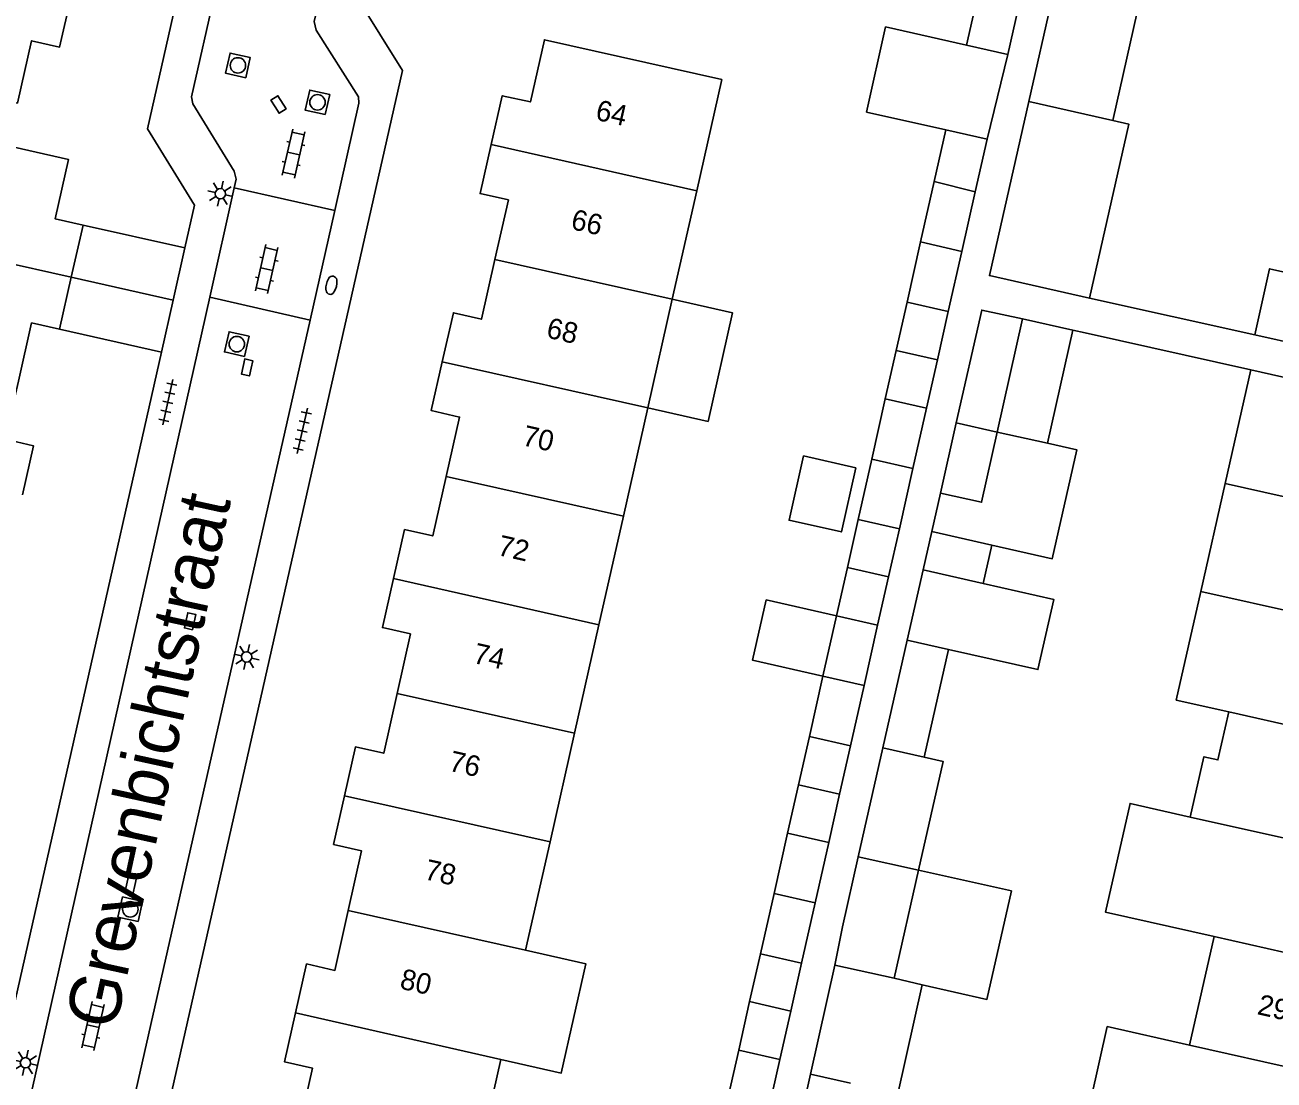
# Model space of a CAD drawing. Extents: x 128000 to 131008, y 398996 to 402500.
# Drawn here: x 128918.6 to 128979.2, y 399184.1 to 399235.3 of the extents above; entities that cross this region are included whole.
import ezdxf

# ---------------------------------------------------------------- set-up
doc = ezdxf.new("R2010")
doc.units = 0
for name, color, linetype in [('gg-afsc-muur', 7, 'Continuous'), ('gg-anno-huisnummerreeks BGT', 7, 'Continuous'), ('gg-anno-openbare ruimte label', 7, 'Continuous'), ('gg-bbg-bijgebouw', 7, 'Continuous'), ('gg-bbg-gedigitaliseerde bebouwing', 7, 'Continuous'), ('gg-bbg-gedigitaliseerde bijgebouw', 7, 'Continuous'), ('gg-bbg-hoofdgebouw', 7, 'Continuous'), ('gg-bbg-luifel en loopbrug', 7, 'Continuous'), ('gg-bbg-tussenscheiding', 7, 'Continuous'), ('gg-knt-verharding', 7, 'Continuous'), ('gt-symb-brandkraan', 7, 'Continuous'), ('gt-symb-klinker verharding', 7, 'Continuous'), ('gt-symb-kolk', 7, 'Continuous'), ('gt-symb-lichtmast', 7, 'Continuous'), ('gt-symb-rioolschacht', 7, 'Continuous'), ('gt-symb-tegel verharding', 7, 'Continuous')]:
    doc.layers.add(name, color=color, linetype=linetype)

# ---------------------------------------------------------------- blocks, each defined once
blk = doc.blocks.new('gt0-TEG1')
at = {"layer": 'gt-symb-tegel verharding'}
for p, q in [((-1.125, 0), (1.125, 0)), ((-0.9, -0.25), (-0.9, 0.25)), ((-0.45, -0.25), (-0.45, 0.25)), ((0, -0.25), (0, 0.25)), ((0.45, -0.25), (0.45, 0.25)), ((0.9, -0.25), (0.9, 0.25))]:
    blk.add_line(p, q, dxfattribs=at)
blk = doc.blocks.new('gt0-KOLK')
at = {"layer": 'gt-symb-kolk'}
blk.add_lwpolyline([(0, 0), (0.375, 0), (0.375, 0.4), (-0.375, 0.4), (-0.375, 0), (0, 0)], dxfattribs=at)
blk = doc.blocks.new('gt0-RS')
at = {"layer": 'gt-symb-rioolschacht'}
blk.add_lwpolyline([(-0.5, -0.5), (0.5, -0.5), (0.5, 0.5), (-0.5, 0.5)], close=True, dxfattribs=at)
blk.add_circle((0, 0), 0.375, dxfattribs=at)
blk = doc.blocks.new('gt0-BR')
at = {"layer": 'gt-symb-brandkraan'}
for centre, radius, start, end in [((-0.244, 0), 0.206, 107.56694, 252.43307), ((0.599, -2.664), 3, 106.89205, 107.56694), ((0, -0.691), 0.938, 73.10799, 106.89205), ((-0.599, -2.664), 3, 72.43309, 73.10799), ((0.244, 0), 0.206, 287.56695, 72.43309), ((0.599, 2.664), 3, 252.43307, 253.10797), ((0, 0.691), 0.938, 253.10797, 286.89206), ((-0.599, 2.664), 3, 286.89206, 287.56695)]:
    blk.add_arc(centre, radius, start, end, dxfattribs=at)
blk = doc.blocks.new('gt0-KL1')
at = {"layer": 'gt-symb-klinker verharding'}
for p, q in [((-1.15, 0.3), (1.15, 0.3)), ((-1, -0.3), (-1, 0.3)), ((-0.5, 0.3), (-0.5, 0.45)), ((0, -0.3), (0, 0.3)), ((0.5, 0.3), (0.5, 0.45)), ((1, -0.3), (1, 0.3)), ((-1.15, -0.3), (1.15, -0.3)), ((-0.5, -0.45), (-0.5, -0.3)), ((0.5, -0.45), (0.5, -0.3))]:
    blk.add_line(p, q, dxfattribs=at)
blk = doc.blocks.new('gt0-LMAST')
at = {"layer": 'gt-symb-lichtmast'}
for p, q in [((-0.005, 0.246), (-0.005, 0.621)), ((-0.182, 0.173), (-0.447, 0.438)), ((0.172, 0.173), (0.437, 0.438)), ((-0.255, -0.004), (-0.63, -0.004)), ((-0.182, -0.181), (-0.447, -0.446)), ((-0.005, -0.254), (-0.005, -0.629)), ((0.437, -0.446), (0.172, -0.181)), ((0.245, -0.004), (0.62, -0.004))]:
    blk.add_line(p, q, dxfattribs=at)
blk.add_circle((-0.005, -0.004), 0.25, dxfattribs=at)

msp = doc.modelspace()

# ---------------------------------------------------------------- linework, layer by layer
at = {"layer": 'gg-afsc-muur'}
for p, q in [((128978.31, 399220.234), (128970.301, 399222.029)), ((128970.091, 399220.339), (128969.481, 399220.473)), ((128978.118, 399218.541), (128970.091, 399220.339))]:
    msp.add_line(p, q, dxfattribs=at)
at = {"layer": 'gg-bbg-bijgebouw'}
for p, q in [((128967.039, 399221.01), (128965.816, 399215.517)), ((128963.056, 399212.562), (128963.824, 399215.966))]:
    msp.add_line(p, q, dxfattribs=at)
for points in [[(128970.301, 399222.029), (128965.44, 399223.118), (128967.345, 399231.561)], [(128963.824, 399215.966), (128965.061, 399221.445), (128967.039, 399221.01)], [(128965.816, 399215.517), (128965.058, 399212.11), (128963.056, 399212.562)]]:
    msp.add_lwpolyline(points, dxfattribs=at)
at = {"layer": 'gg-bbg-gedigitaliseerde bebouwing'}
for p, q in [((128952.447, 399232.634), (128951.232, 399227.239)), ((128951.232, 399227.239), (128950.045, 399221.97)), ((128950.045, 399221.97), (128948.858, 399216.702)), ((128978.118, 399218.541), (128976.874, 399213.024)), ((128948.858, 399216.702), (128947.671, 399211.434)), ((128976.874, 399213.024), (128975.692, 399207.783)), ((128947.671, 399211.434), (128946.485, 399206.166)), ((128946.485, 399206.166), (128945.298, 399200.898)), ((128945.298, 399200.898), (128944.111, 399195.63)), ((128944.111, 399195.63), (128942.925, 399190.362)), ((128975.152, 399185.759), (128976.339, 399191.027)), ((128941.731, 399185.063), (128940.516, 399179.669))]:
    msp.add_line(p, q, dxfattribs=at)
for points in [[(128975.692, 399207.783), (128974.503, 399202.508), (128977.053, 399201.933)], [(128975.186, 399196.83), (128975.845, 399199.757), (128976.528, 399199.603), (128977.053, 399201.933)], [(128976.339, 399191.027), (128971.071, 399192.214), (128972.259, 399197.49), (128975.186, 399196.83)], [(128942.925, 399190.362), (128945.852, 399189.703), (128944.658, 399184.404), (128941.731, 399185.063)], [(128969.964, 399181.376), (128971.158, 399186.661), (128975.152, 399185.759)]]:
    msp.add_lwpolyline(points, dxfattribs=at)
at = {"layer": 'gg-bbg-gedigitaliseerde bijgebouw'}
for p, q in [((128965.089, 399237.655), (128964.332, 399234.3)), ((128967.086, 399237.199), (128966.331, 399233.848)), ((128968.532, 399236.822), (128967.345, 399231.561)), ((128972.602, 399235.907), (128971.424, 399230.641)), ((128966.331, 399233.848), (128965.321, 399229.738)), ((128971.424, 399230.641), (128967.345, 399231.561)), ((128959.468, 399231.058), (128963.321, 399230.189)), ((128963.321, 399230.189), (128965.321, 399229.738)), ((128962.757, 399227.679), (128962.098, 399224.752)), ((128962.757, 399227.679), (128964.748, 399227.19)), ((128964.748, 399227.19), (128964.096, 399224.294)), ((128962.098, 399224.752), (128961.44, 399221.825)), ((128964.096, 399224.294), (128963.439, 399221.375)), ((128961.44, 399221.825), (128963.439, 399221.375)), ((128959.726, 399214.207), (128960.384, 399217.133)), ((128960.384, 399217.133), (128962.383, 399216.684)), ((128962.383, 399216.684), (128961.724, 399213.757)), ((128959.726, 399214.207), (128959.067, 399211.28)), ((128961.724, 399213.757), (128959.726, 399214.207)), ((128961.724, 399213.757), (128961.066, 399210.83)), ((128959.067, 399211.28), (128961.066, 399210.83)), ((128962.214, 399208.828), (128961.445, 399205.421)), ((128962.214, 399208.828), (128965.14, 399208.168)), ((128957.356, 399203.671), (128958.014, 399206.598)), ((128958.014, 399206.598), (128960.012, 399206.149)), ((128960.012, 399206.149), (128959.353, 399203.222)), ((128961.445, 399205.421), (128960.264, 399200.191)), ((128963.446, 399204.973), (128962.268, 399199.74)), ((128957.356, 399203.671), (128956.697, 399200.744)), ((128959.353, 399203.222), (128958.694, 399200.295)), ((128956.697, 399200.744), (128958.694, 399200.295)), ((128959.071, 399194.895), (128960.264, 399200.191)), ((128954.982, 399193.122), (128955.64, 399196.048)), ((128955.64, 399196.048), (128957.637, 399195.599)), ((128957.637, 399195.599), (128956.979, 399192.672)), ((128958.307, 399191.5), (128959.071, 399194.895)), ((128962.002, 399194.256), (128960.821, 399189.01)), ((128954.982, 399193.122), (128954.323, 399190.195)), ((128956.979, 399192.672), (128956.321, 399189.745)), ((128957.937, 399189.637), (128958.307, 399191.5)), ((128954.323, 399190.195), (128956.321, 399189.745)), ((128956.748, 399184.352), (128957.937, 399189.637)), ((128960.821, 399189.01), (128962.176, 399188.682)), ((128952.609, 399182.586), (128953.268, 399185.513)), ((128953.268, 399185.513), (128955.267, 399185.063)), ((128955.267, 399185.063), (128954.607, 399182.131)), ((128955.57, 399179.113), (128956.748, 399184.352))]:
    msp.add_line(p, q, dxfattribs=at)
for points in [[(128959.468, 399231.058), (128960.4, 399235.187), (128964.332, 399234.3)], [(128971.424, 399230.641), (128972.204, 399230.465), (128970.301, 399222.029)], [(128958.955, 399213.792), (128956.419, 399214.365), (128955.714, 399211.243), (128958.25, 399210.67), (128958.955, 399213.792)], [(128965.14, 399208.168), (128968.555, 399207.397), (128967.787, 399203.994), (128963.446, 399204.973)], [(128962.268, 399199.74), (128963.191, 399199.532), (128962.002, 399194.256)], [(128962.176, 399188.682), (128960.986, 399183.397), (128960.53, 399183.5)]]:
    msp.add_lwpolyline(points, dxfattribs=at)
at = {"layer": 'gg-bbg-hoofdgebouw'}
for p, q in [((128920.88, 399223.042), (128921.45, 399225.57)), ((128920.31, 399220.511), (128920.88, 399223.042)), ((128978.31, 399220.234), (128985.24, 399218.681)), ((128984.871, 399217.026), (128978.118, 399218.541))]:
    msp.add_line(p, q, dxfattribs=at)
for points in [[(128920.85, 399236.594), (128920.31, 399234.211), (128918.95, 399234.521), (128918.26, 399231.49), (128909.69, 399233.421), (128910.911, 399238.835)], [(128952.447, 399232.634), (128943.84, 399234.57), (128943.16, 399231.551), (128941.79, 399231.85), (128941.256, 399229.478)], [(128921.45, 399225.57), (128920.09, 399225.88), (128920.74, 399228.76), (128912.165, 399230.691)], [(128941.256, 399229.478), (128940.72, 399227.1), (128942.09, 399226.79), (128941.435, 399223.895)], [(128941.435, 399223.895), (128940.78, 399221), (128939.42, 399221.31), (128938.884, 399218.932)], [(128983.428, 399222.461), (128979.034, 399223.45), (128978.31, 399220.234)], [(128918.309, 399217.991), (128918.95, 399220.82), (128920.31, 399220.511)], [(128938.884, 399218.932), (128938.35, 399216.56), (128939.72, 399216.251), (128939.071, 399213.369)], [(128918.504, 399212.479), (128919.04, 399214.86), (128917.67, 399215.171), (128918.309, 399217.991)], [(128939.071, 399213.369), (128938.42, 399210.48), (128937.05, 399210.79), (128936.515, 399208.409)], [(128936.515, 399208.409), (128935.98, 399206.031), (128937.34, 399205.721), (128936.691, 399202.831)], [(128936.691, 399202.831), (128936.04, 399199.931), (128934.67, 399200.24), (128934.14, 399197.869)], [(128934.14, 399197.869), (128933.61, 399195.5), (128934.97, 399195.191), (128934.321, 399192.296)], [(128934.321, 399192.296), (128933.67, 399189.39), (128932.3, 399189.7), (128931.765, 399187.321)], [(128931.765, 399187.321), (128931.23, 399184.941), (128932.59, 399184.64), (128931.91, 399181.61)]]:
    msp.add_lwpolyline(points, dxfattribs=at)
at = {"layer": 'gg-bbg-luifel en loopbrug'}
for p, q in [((128962.757, 399227.679), (128963.321, 399230.189)), ((128965.321, 399229.738), (128964.748, 399227.19)), ((128921.45, 399225.57), (128926.391, 399224.457)), ((128926.391, 399224.457), (128925.82, 399221.928)), ((128925.82, 399221.928), (128920.88, 399223.042)), ((128925.82, 399221.928), (128925.25, 399219.398)), ((128961.44, 399221.825), (128960.912, 399219.48)), ((128963.439, 399221.375), (128962.909, 399219.022)), ((128969.481, 399220.473), (128967.039, 399221.01)), ((128920.31, 399220.511), (128925.25, 399219.398)), ((128968.256, 399214.974), (128969.481, 399220.473)), ((128960.912, 399219.48), (128960.384, 399217.133)), ((128960.912, 399219.48), (128962.909, 399219.022)), ((128962.909, 399219.022), (128962.383, 399216.684)), ((128965.816, 399215.517), (128968.256, 399214.974)), ((128962.635, 399210.695), (128963.056, 399212.562)), ((128959.067, 399211.28), (128958.541, 399208.94)), ((128961.066, 399210.83), (128960.539, 399208.489)), ((128962.214, 399208.828), (128962.635, 399210.695)), ((128962.635, 399210.695), (128965.561, 399210.035)), ((128965.561, 399210.035), (128965.14, 399208.168)), ((128958.541, 399208.94), (128958.014, 399206.598)), ((128960.539, 399208.489), (128958.541, 399208.94)), ((128960.539, 399208.489), (128960.012, 399206.149)), ((128956.697, 399200.744), (128956.169, 399198.398)), ((128958.694, 399200.295), (128958.166, 399197.947)), ((128956.169, 399198.398), (128955.64, 399196.048)), ((128958.166, 399197.947), (128956.169, 399198.398)), ((128958.166, 399197.947), (128957.637, 399195.599)), ((128954.323, 399190.195), (128953.799, 399187.871)), ((128956.321, 399189.745), (128955.796, 399187.413)), ((128953.799, 399187.871), (128953.268, 399185.513)), ((128953.799, 399187.871), (128955.796, 399187.413)), ((128955.796, 399187.413), (128955.267, 399185.063))]:
    msp.add_line(p, q, dxfattribs=at)
for points in [[(128950.045, 399221.97), (128952.971, 399221.309), (128951.781, 399216.041), (128948.858, 399216.702)], [(128965.561, 399210.035), (128968.488, 399209.374), (128969.679, 399214.653), (128968.256, 399214.974)], [(128957.356, 399203.671), (128953.942, 399204.443), (128954.603, 399207.369), (128958.014, 399206.598)], [(128962.002, 399194.256), (128966.501, 399193.243), (128965.315, 399187.975), (128962.176, 399188.682)]]:
    msp.add_lwpolyline(points, dxfattribs=at)
at = {"layer": 'gg-bbg-tussenscheiding'}
for p, q in [((128964.332, 399234.3), (128966.331, 399233.848)), ((128941.256, 399229.478), (128951.232, 399227.239)), ((128910.943, 399225.277), (128920.88, 399223.042)), ((128962.098, 399224.752), (128964.096, 399224.294)), ((128941.435, 399223.895), (128950.045, 399221.97)), ((128938.884, 399218.932), (128948.858, 399216.702)), ((128965.816, 399215.517), (128963.824, 399215.966)), ((128939.071, 399213.369), (128947.671, 399211.434)), ((128976.874, 399213.024), (128988.503, 399210.403)), ((128936.515, 399208.409), (128946.485, 399206.166)), ((128975.692, 399207.783), (128987.322, 399205.165)), ((128961.445, 399205.421), (128963.446, 399204.973)), ((128959.353, 399203.222), (128957.356, 399203.671)), ((128936.691, 399202.831), (128945.298, 399200.898)), ((128986.132, 399199.888), (128977.053, 399201.933)), ((128960.264, 399200.191), (128962.268, 399199.74)), ((128934.14, 399197.869), (128944.111, 399195.63)), ((128984.947, 399194.632), (128975.186, 399196.83)), ((128959.071, 399194.895), (128962.002, 399194.256)), ((128956.979, 399192.672), (128954.982, 399193.122)), ((128934.321, 399192.296), (128942.925, 399190.362)), ((128976.339, 399191.027), (128983.757, 399189.356)), ((128960.821, 399189.01), (128957.937, 399189.637)), ((128931.765, 399187.321), (128941.731, 399185.063)), ((128975.152, 399185.759), (128982.57, 399184.089)), ((128958.694, 399183.913), (128956.748, 399184.352))]:
    msp.add_line(p, q, dxfattribs=at)
at = {"layer": 'gg-knt-verharding'}
for p, q in [((128928.786, 399227.372), (128927.598, 399222.072)), ((128928.786, 399227.372), (128933.666, 399226.283)), ((128932.463, 399220.959), (128933.666, 399226.283)), ((128927.598, 399222.072), (128914.483, 399163.569)), ((128932.463, 399220.959), (128927.598, 399222.072)), ((128923.7, 399182.199), (128932.463, 399220.959))]:
    msp.add_line(p, q, dxfattribs=at)
for points in [[(128926.391, 399224.457), (128926.86, 399226.54), (128924.58, 399230.24), (128936.49, 399283.01)], [(128928.23, 399182.44), (128925.64, 399183.02), (128936.95, 399233.07), (128934.75, 399236.61), (128944.73, 399281.21)], [(128927.86, 399236.89), (128926.71, 399231.79), (128926.78, 399231.46), (128928.79, 399228.19), (128928.88, 399227.79), (128928.786, 399227.372)], [(128933.666, 399226.283), (128934.84, 399231.481), (128934.82, 399231.8), (128932.76, 399235.03), (128932.66, 399235.45), (128932.738, 399235.798)], [(128913.82, 399185.67), (128917.46, 399184.84), (128925.25, 399219.398)]]:
    msp.add_lwpolyline(points, dxfattribs=at)

# ---------------------------------------------------------------- block references
at = {"layer": 'gt-symb-brandkraan', "rotation": 77.35314650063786}
msp.add_blockref('gt0-BR', (128933.5, 399222.649), dxfattribs=at)
at = {"layer": 'gt-symb-klinker verharding'}
for p, rotation in [((128931.663, 399229.042), 77.35314650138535), ((128930.362, 399223.432), 77.28466301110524), ((128921.935, 399186.683), 77.28466301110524)]:
    msp.add_blockref('gt0-KL1', p, dxfattribs=dict(at, rotation=rotation))
at = {"layer": 'gt-symb-kolk'}
for p, rotation in [((128930.765, 399231.317), -58.407508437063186), ((128929.605, 399218.616), 77.28466301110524), ((128926.841, 399206.293), 77.28466301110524), ((128923.961, 399193.513), 77.28466301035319)]:
    msp.add_blockref('gt0-KOLK', p, dxfattribs=dict(at, rotation=rotation))
at = {"layer": 'gt-symb-lichtmast'}
for p, rotation in [((128928.109, 399227.097), 77.28466301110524), ((128929.385, 399204.609), 77.28466301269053), ((128918.651, 399184.908), 77.28466301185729)]:
    msp.add_blockref('gt0-LMAST', p, dxfattribs=dict(at, rotation=rotation))
at = {"layer": 'gt-symb-rioolschacht'}
for p, rotation in [((128928.965, 399233.321), 77.28466301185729), ((128932.826, 399231.528), 77.28466301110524), ((128928.911, 399219.791), 77.284663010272), ((128923.741, 399192.354), 77.28466301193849)]:
    msp.add_blockref('gt0-RS', p, dxfattribs=dict(at, rotation=rotation))
at = {"layer": 'gt-symb-tegel verharding'}
for p, rotation in [((128925.561, 399216.969), 77.28466301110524), ((128932.086, 399215.576), 77.28466301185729)]:
    msp.add_blockref('gt0-TEG1', p, dxfattribs=dict(at, rotation=rotation))

# ---------------------------------------------------------------- texts
at = {"layer": 'gg-anno-huisnummerreeks BGT'}
for s, rotation, p in [('64', 347.3, (128946.271, 399230.694)), ('66', 347.2, (128945.076, 399225.387)), ('68', 347.2, (128943.885, 399220.121)), ('70', 347.3, (128942.717, 399214.89)), ('72', 347.3, (128941.516, 399209.559)), ('74', 347.4, (128940.33, 399204.32)), ('76', 347.4, (128939.155, 399199.09)), ('78', 347.4, (128937.967, 399193.822)), ('80', 347.4, (128936.777, 399188.513)), ('29', 347.3, (128978.39, 399187.268))]:
    msp.add_text(s, height=1, rotation=rotation, dxfattribs=at).set_placement(p)
at = {"layer": 'gg-anno-openbare ruimte label'}
msp.add_text('Grevenbichtstraat', height=2.5, rotation=77.7, dxfattribs=at).set_placement((128923.009, 399186.428))

doc.saveas('drawing.dxf')
